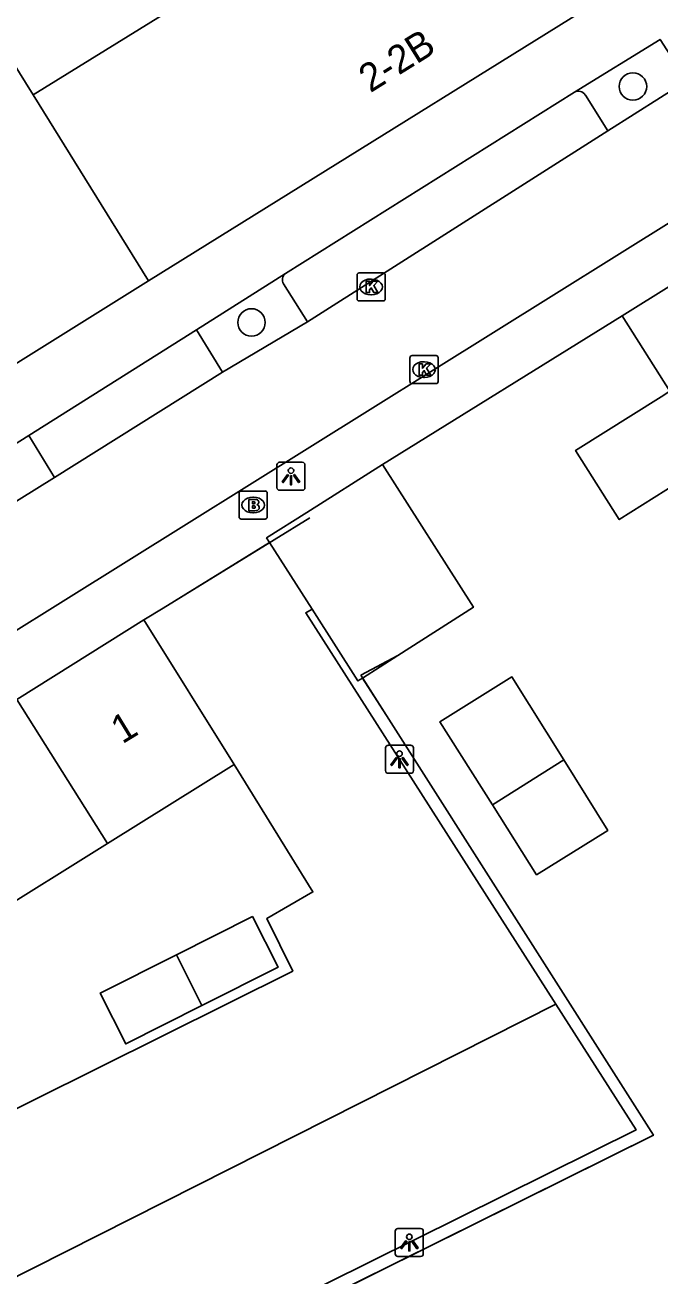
# Model space of a CAD drawing. Extents: x 159280 to 160375, y 384531 to 385872.
# Drawn here: x 160227.21 to 160249.79, y 384863.7 to 384908.23 of the extents above; entities that cross this region are included whole.
import ezdxf

# ---------------------------------------------------------------- set-up
doc = ezdxf.new("R2010")
doc.units = 0
for name, color, linetype in [('IMGEO_Boom', 7, 'Continuous'), ('IMGEO_Brandkraan', 7, 'Continuous'), ('IMGEO_Groenvoorziening', 7, 'Continuous'), ('IMGEO_Hek', 7, 'Continuous'), ('IMGEO_Kolk', 7, 'Continuous'), ('IMGEO_Lichtpunt', 7, 'Continuous'), ('IMGEO_Muur', 7, 'Continuous'), ('IMGEO_Pand', 7, 'Continuous'), ('IMGEO_Pand_nummerreeks', 7, 'Continuous'), ('IMGEO_Parkeervlak_open', 7, 'Continuous'), ('IMGEO_Rijbaan_lokaal_open', 7, 'Continuous'), ('IMGEO_Voetpad_open', 7, 'Continuous')]:
    doc.layers.add(name, color=color, linetype=linetype)

msp = doc.modelspace()

# ---------------------------------------------------------------- linework, layer by layer
at = {"layer": 'IMGEO_Boom'}
for centre in [(160248.831, 384906.039), (160235.263, 384897.641)]:
    msp.add_circle(centre, 0.489, dxfattribs=at)
at = {"layer": 'IMGEO_Brandkraan'}
for p, q in [((160234.823, 384890.715), (160234.823, 384891.567)), ((160234.898, 384891.641), (160235.75, 384891.641)), ((160235.824, 384891.567), (160235.824, 384890.715)), ((160235.311, 384891.421), (160235.336, 384891.421)), ((160235.75, 384890.641), (160234.898, 384890.641)), ((160235.334, 384890.861), (160235.309, 384890.861))]:
    msp.add_line(p, q, dxfattribs=at)
for points in [[(160234.823, 384890.715), (160234.823, 384891.567)], [(160234.898, 384891.641), (160235.75, 384891.641)], [(160235.824, 384891.567), (160235.824, 384890.715)], [(160235.171, 384891.341), (160235.171, 384890.941), (160235.384, 384890.941)], [(160235.402, 384891.341), (160235.171, 384891.341)], [(160235.35, 384891.26), (160235.296, 384891.26), (160235.296, 384891.184)], [(160235.296, 384891.184), (160235.349, 384891.184)], [(160235.358, 384891.108), (160235.296, 384891.108), (160235.296, 384891.027)], [(160235.296, 384891.027), (160235.358, 384891.027)], [(160235.75, 384890.641), (160234.898, 384890.641)]]:
    msp.add_lwpolyline(points, dxfattribs=at)
for centre, radius, start, end in [((160234.9, 384891.565), 0.0765, 91.552, 178.448), ((160234.9, 384891.565), 0.0765, 91.552, 178.448), ((160235.748, 384891.565), 0.0765, 1.552, 88.448), ((160235.748, 384891.565), 0.0765, 1.552, 88.448), ((160235.351, 384891.222), 0.0379, 267.8285, 90.9355), ((160235.359, 384891.067), 0.0404, 269.8759, 90.5077), ((160235.406, 384891.196), 0.145, 59.4692, 91.5367), ((160235.431, 384891.243), 0.0922, 285.5137, 58.1501), ((160235.436, 384891.051), 0.105, 301.3115, 78.989), ((160234.9, 384890.717), 0.0765, 181.552, 268.448), ((160234.9, 384890.717), 0.0765, 181.552, 268.448), ((160235.39, 384891.192), 0.251, 268.6676, 293.5347), ((160235.748, 384890.717), 0.0765, 271.552, 358.448), ((160235.748, 384890.717), 0.0765, 271.552, 358.448)]:
    msp.add_arc(centre, radius, start, end, dxfattribs=at)
for centre, major_axis, ratio, start_param, end_param in [((160235.31, 384891.141), (-0.387, 0.002), 0.722429, 4.712389, 7.853982), ((160235.335, 384891.141), (-0.39, 0.002), 0.717154, 1.570796, 4.712389)]:
    msp.add_ellipse(centre, major_axis=major_axis, ratio=ratio, start_param=start_param, end_param=end_param, dxfattribs=at)
at = {"layer": 'IMGEO_Groenvoorziening'}
msp.add_lwpolyline([(160239.215, 384884.984), (160240.149, 384883.514), (160249.227, 384869.235), (160249.562, 384868.708), (160228.372, 384858.19)], dxfattribs=at)
at = {"layer": 'IMGEO_Hek'}
for points in [[(160237.344, 384890.691), (160236.068, 384889.906)], [(160236.068, 384889.906), (160232.116, 384887.475)], [(160232.116, 384887.475), (160231.439, 384887.059)]]:
    msp.add_lwpolyline(points, dxfattribs=at)
at = {"layer": 'IMGEO_Kolk'}
for p, q in [((160239.017, 384898.48), (160239.017, 384899.332)), ((160239.092, 384899.406), (160239.944, 384899.406)), ((160239.505, 384899.186), (160239.53, 384899.186)), ((160240.018, 384899.332), (160240.018, 384898.48)), ((160239.528, 384898.626), (160239.503, 384898.626)), ((160239.944, 384898.406), (160239.092, 384898.406)), ((160240.901, 384895.537), (160240.901, 384896.389)), ((160240.976, 384896.463), (160241.828, 384896.463)), ((160241.902, 384896.389), (160241.902, 384895.537)), ((160241.389, 384896.243), (160241.414, 384896.243)), ((160241.828, 384895.463), (160240.976, 384895.463)), ((160241.412, 384895.683), (160241.387, 384895.683))]:
    msp.add_line(p, q, dxfattribs=at)
for points in [[(160239.017, 384898.48), (160239.017, 384899.332)], [(160239.092, 384899.406), (160239.944, 384899.406)], [(160239.338, 384899.106), (160239.461, 384899.106), (160239.461, 384898.955), (160239.591, 384899.106), (160239.755, 384899.106), (160239.609, 384898.955), (160239.762, 384898.706), (160239.61, 384898.706), (160239.525, 384898.87), (160239.461, 384898.803), (160239.461, 384898.706), (160239.338, 384898.706), (160239.338, 384899.106)], [(160240.018, 384899.332), (160240.018, 384898.48)], [(160239.944, 384898.406), (160239.092, 384898.406)], [(160240.901, 384895.537), (160240.901, 384896.389)], [(160240.976, 384896.463), (160241.828, 384896.463)], [(160241.902, 384896.389), (160241.902, 384895.537)], [(160241.222, 384896.163), (160241.345, 384896.163), (160241.345, 384896.012), (160241.475, 384896.163), (160241.639, 384896.163), (160241.493, 384896.012), (160241.646, 384895.763), (160241.494, 384895.763), (160241.409, 384895.927), (160241.345, 384895.86), (160241.345, 384895.763), (160241.222, 384895.763), (160241.222, 384896.163)], [(160241.828, 384895.463), (160240.976, 384895.463)]]:
    msp.add_lwpolyline(points, dxfattribs=at)
for centre, start, end in [((160239.094, 384899.33), 91.552, 178.448), ((160239.094, 384899.33), 91.552, 178.448), ((160239.942, 384899.33), 1.552, 88.448), ((160239.942, 384899.33), 1.552, 88.448), ((160239.094, 384898.482), 181.552, 268.448), ((160239.094, 384898.482), 181.552, 268.448), ((160239.942, 384898.482), 271.552, 358.448), ((160239.942, 384898.482), 271.552, 358.448), ((160240.978, 384896.387), 91.552, 178.448), ((160240.978, 384896.387), 91.552, 178.448), ((160241.826, 384896.387), 1.552, 88.448), ((160241.826, 384896.387), 1.552, 88.448), ((160240.978, 384895.539), 181.552, 268.448), ((160240.978, 384895.539), 181.552, 268.448), ((160241.826, 384895.539), 271.552, 358.448), ((160241.826, 384895.539), 271.552, 358.448)]:
    msp.add_arc(centre, 0.0765, start, end, dxfattribs=at)
for centre, major_axis, ratio, start_param, end_param in [((160239.504, 384898.906), (-0.387, 0.002), 0.722429, 4.712389, 7.853982), ((160239.529, 384898.906), (-0.39, 0.002), 0.717154, 1.570796, 4.712389), ((160241.388, 384895.963), (-0.387, 0.002), 0.722429, 4.712389, 7.853982), ((160241.413, 384895.963), (-0.39, 0.002), 0.717154, 1.570796, 4.712389)]:
    msp.add_ellipse(centre, major_axis=major_axis, ratio=ratio, start_param=start_param, end_param=end_param, dxfattribs=at)
at = {"layer": 'IMGEO_Lichtpunt'}
for p, q in [((160236.169, 384892.567), (160236.169, 384891.76)), ((160236.169, 384892.567), (160236.169, 384891.76)), ((160237.071, 384892.662), (160236.263, 384892.662)), ((160237.071, 384892.662), (160236.263, 384892.662)), ((160237.165, 384891.76), (160237.165, 384892.567)), ((160237.165, 384891.76), (160237.165, 384892.567)), ((160236.263, 384891.666), (160237.071, 384891.666)), ((160236.263, 384891.666), (160237.071, 384891.666)), ((160240.932, 384882.588), (160240.124, 384882.588)), ((160240.932, 384882.588), (160240.124, 384882.588)), ((160240.03, 384882.493), (160240.03, 384881.686)), ((160240.03, 384882.493), (160240.03, 384881.686)), ((160241.026, 384881.686), (160241.026, 384882.493)), ((160241.026, 384881.686), (160241.026, 384882.493)), ((160240.124, 384881.592), (160240.932, 384881.592)), ((160240.124, 384881.592), (160240.932, 384881.592)), ((160240.378, 384865.294), (160240.378, 384864.487)), ((160240.378, 384865.294), (160240.378, 384864.487)), ((160241.28, 384865.389), (160240.472, 384865.389)), ((160241.28, 384865.389), (160240.472, 384865.389)), ((160241.374, 384864.487), (160241.374, 384865.294)), ((160241.374, 384864.487), (160241.374, 384865.294)), ((160240.472, 384864.393), (160241.28, 384864.393)), ((160240.472, 384864.393), (160241.28, 384864.393))]:
    msp.add_line(p, q, dxfattribs=at)
for points in [[(160236.543, 384892.231), (160236.582, 384892.203), (160236.394, 384891.941), (160236.356, 384891.968), (160236.543, 384892.231)], [(160236.645, 384892.183), (160236.692, 384892.183), (160236.692, 384891.861), (160236.645, 384891.861), (160236.645, 384892.183)], [(160236.755, 384892.203), (160236.793, 384892.23), (160236.98, 384891.968), (160236.941, 384891.94), (160236.755, 384892.203)], [(160240.404, 384882.157), (160240.443, 384882.129), (160240.255, 384881.867), (160240.217, 384881.894), (160240.404, 384882.157)], [(160240.506, 384882.109), (160240.553, 384882.109), (160240.553, 384881.787), (160240.506, 384881.787), (160240.506, 384882.109)], [(160240.616, 384882.129), (160240.654, 384882.156), (160240.841, 384881.894), (160240.802, 384881.866), (160240.616, 384882.129)], [(160240.752, 384864.958), (160240.791, 384864.93), (160240.603, 384864.668), (160240.565, 384864.695), (160240.752, 384864.958)], [(160240.854, 384864.91), (160240.901, 384864.91), (160240.901, 384864.588), (160240.854, 384864.588), (160240.854, 384864.91)], [(160240.964, 384864.93), (160241.002, 384864.957), (160241.189, 384864.695), (160241.15, 384864.667), (160240.964, 384864.93)]]:
    msp.add_lwpolyline(points, dxfattribs=at)
for centre in [(160236.668, 384892.365), (160240.529, 384882.291), (160240.877, 384865.092)]:
    msp.add_circle(centre, 0.0994, dxfattribs=at)
for centre, start, end in [((160236.263, 384892.567), 90, 180), ((160236.263, 384892.567), 90, 180), ((160237.071, 384892.567), 0, 90), ((160237.071, 384892.567), 0, 90), ((160236.263, 384891.76), 180, 270), ((160236.263, 384891.76), 180, 270), ((160237.071, 384891.76), 270, 0), ((160237.071, 384891.76), 270, 360), ((160240.124, 384882.493), 90, 180), ((160240.124, 384882.493), 90, 180), ((160240.932, 384882.493), 0, 90), ((160240.932, 384882.493), 0, 90), ((160240.124, 384881.686), 180, 270), ((160240.124, 384881.686), 180, 270), ((160240.932, 384881.686), 270, 0), ((160240.932, 384881.686), 270, 360), ((160240.472, 384865.294), 90, 180), ((160240.472, 384865.294), 90, 180), ((160241.28, 384865.294), 0, 90), ((160241.28, 384865.294), 0, 90), ((160240.472, 384864.487), 180, 270), ((160240.472, 384864.487), 180, 270), ((160241.28, 384864.487), 270, 0), ((160241.28, 384864.487), 270, 360)]:
    msp.add_arc(centre, 0.0946, start, end, dxfattribs=at)
at = {"layer": 'IMGEO_Muur'}
for points in [[(160248.45, 384897.872), (160239.929, 384892.59)], [(160240.474, 384885.788), (160239.148, 384885.089)], [(160239.148, 384885.089), (160240.149, 384883.514)], [(160240.149, 384883.514), (160249.227, 384869.235)], [(160249.227, 384869.235), (160249.562, 384868.708), (160222.191, 384855.122), (160209.604, 384835.907)]]:
    msp.add_lwpolyline(points, dxfattribs=at)
at = {"layer": 'IMGEO_Pand'}
for points in [[(160238.213, 384917.391), (160240.459, 384913.763), (160227.502, 384905.74)], [(160231.603, 384899.117), (160252.053, 384911.858)], [(160227.502, 384905.74), (160231.603, 384899.117)], [(160248.45, 384897.872), (160257.277, 384903.393)], [(160252.073, 384892.974), (160248.343, 384890.624), (160246.793, 384893.085), (160249.83, 384894.998), (160250.139, 384895.193), (160248.45, 384897.872)], [(160235.904, 384889.805), (160235.799, 384889.97), (160237.227, 384890.876), (160239.929, 384892.59)], [(160239.929, 384892.59), (160243.158, 384887.501), (160240.474, 384885.788), (160239.215, 384884.984)], [(160235.904, 384889.805), (160237.416, 384887.436)], [(160226.916, 384884.223), (160231.439, 384887.059)], [(160231.439, 384887.059), (160234.643, 384881.909)], [(160239.215, 384884.984), (160239.048, 384884.878), (160237.416, 384887.436)], [(160243.833, 384880.47), (160241.967, 384883.425), (160244.529, 384885.024), (160246.368, 384882.073)], [(160230.136, 384879.094), (160226.916, 384884.223)], [(160234.643, 384881.909), (160230.136, 384879.094)], [(160246.368, 384882.073), (160247.935, 384879.56), (160245.404, 384877.982), (160243.833, 384880.47)], [(160243.833, 384880.47), (160246.368, 384882.073)], [(160225.806, 384876.389), (160230.136, 384879.094)], [(160233.5, 384873.326), (160236.207, 384874.69), (160235.298, 384876.494), (160232.591, 384875.13)], [(160232.591, 384875.13), (160229.884, 384873.766), (160230.793, 384871.962), (160233.5, 384873.326)], [(160233.5, 384873.326), (160232.591, 384875.13)]]:
    msp.add_lwpolyline(points, dxfattribs=at)
at = {"layer": 'IMGEO_Parkeervlak_open'}
for points in [[(160247.138, 384905.734), (160247.943, 384904.466)], [(160237.256, 384897.665), (160236.398, 384899.014)], [(160246.088, 384873.372), (160248.945, 384868.895), (160222.217, 384855.64), (160220.109, 384859.811)]]:
    msp.add_lwpolyline(points, dxfattribs=at)
for centre, radius, start, end in [((160246.893, 384905.588), 0.285, 30.8753, 120.291), ((160236.659, 384899.154), 0.297, 130.1802, 208.2225)]:
    msp.add_arc(centre, radius, start, end, dxfattribs=at)
at = {"layer": 'IMGEO_Rijbaan_lokaal_open'}
for points in [[(160227.502, 384905.74), (160226.74, 384906.971)], [(160250.746, 384906.24), (160247.943, 384904.466)], [(160256.935, 384905.449), (160211.2, 384876.876)], [(160247.943, 384904.466), (160237.256, 384897.665)], [(160226.084, 384895.685), (160231.603, 384899.117)], [(160237.256, 384897.665), (160234.235, 384895.869)], [(160234.235, 384895.869), (160228.253, 384892.126)], [(160228.253, 384892.126), (160225.203, 384890.226)], [(160231.439, 384887.059), (160232.116, 384887.475), (160235.904, 384889.805)], [(160237.416, 384887.436), (160237.192, 384887.31), (160246.088, 384873.372)], [(160234.643, 384881.909), (160237.449, 384877.372), (160235.814, 384876.426), (160236.729, 384874.55), (160215.963, 384864.21), (160211.32, 384867.339), (160211.559, 384867.489)], [(160220.109, 384859.811), (160219.936, 384860.154), (160222.867, 384861.636), (160246.088, 384873.372)]]:
    msp.add_lwpolyline(points, dxfattribs=at)
at = {"layer": 'IMGEO_Voetpad_open'}
for points in [[(160246.749, 384905.834), (160249.798, 384907.714), (160250.746, 384906.24)], [(160236.468, 384899.381), (160246.749, 384905.834)], [(160233.305, 384897.384), (160236.468, 384899.381)], [(160248.45, 384897.872), (160239.929, 384892.59)], [(160227.344, 384893.612), (160233.305, 384897.384)], [(160233.305, 384897.384), (160234.235, 384895.869)], [(160224.041, 384891.544), (160227.344, 384893.612)], [(160228.253, 384892.126), (160227.344, 384893.612)]]:
    msp.add_lwpolyline(points, dxfattribs=at)

# ---------------------------------------------------------------- texts
at = {"layer": 'IMGEO_Pand_nummerreeks'}
for s, rotation, p in [('2-2B', 31.9252, (160239.489, 384905.798)), ('1', 31.4593, (160230.665, 384882.616))]:
    msp.add_text(s, height=1, rotation=rotation, dxfattribs=at).set_placement(p)

doc.saveas('drawing.dxf')
